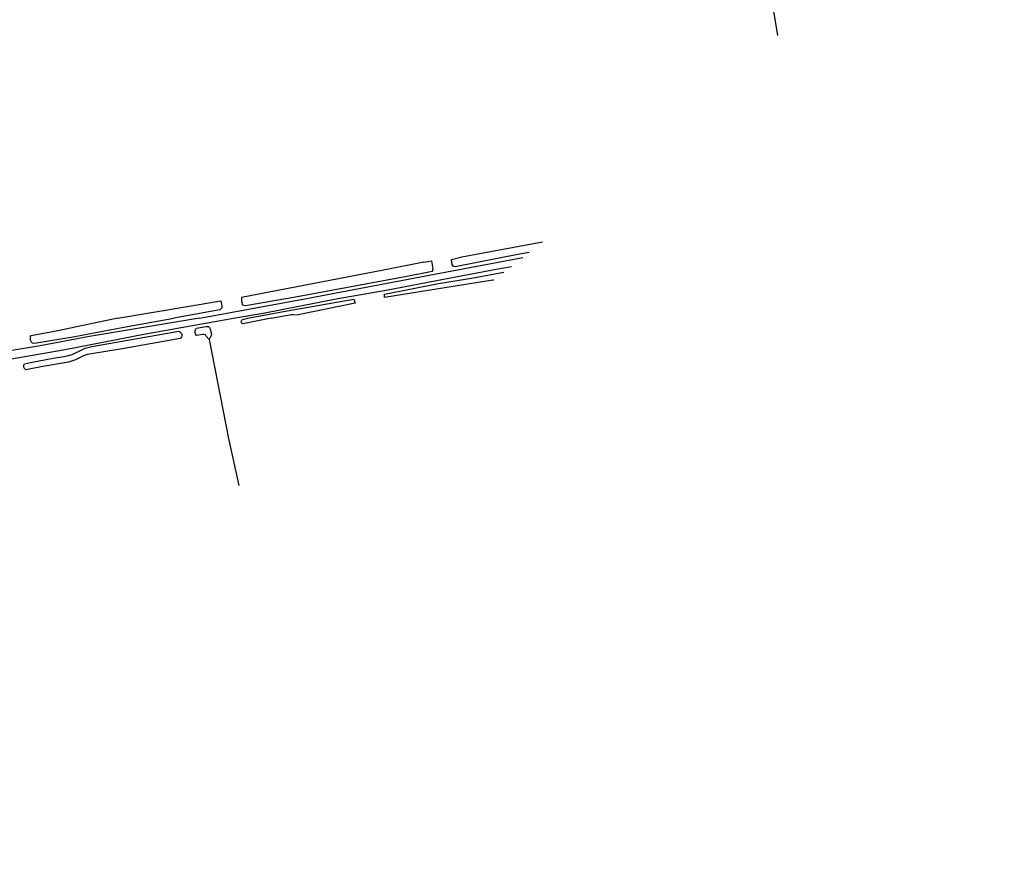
# Model space of a CAD drawing. Header units: metres. Extents: x 226218 to 240385, y 439369 to 449677.
# Tile 307 of 353: x 238164 to 238560, y 445780 to 446120. Entities that reach past the tile are written whole.
import ezdxf

# ---------------------------------------------------------------- set-up
doc = ezdxf.new("R2010")
doc.units = ezdxf.units.M
doc.header["$MEASUREMENT"] = 0
for name, color, linetype in [('INSTEEKSLOOT', 153, 'Continuous'), ('KANTVERH', 253, 'Continuous'), ('MIDSLTGREPPEL', 253, 'Continuous'), ('OVLIJNOBJ', 253, 'Continuous')]:
    doc.layers.add(name, color=color, linetype=linetype)

msp = doc.modelspace()

# ---------------------------------------------------------------- linework, layer by layer
at = {"layer": 'INSTEEKSLOOT'}
for p, q in [((238326.31, 446022.53), (238329.5, 446023.1)), ((238330.02, 446019.93), (238329.5, 446023.1)), ((238273.61, 446001.5), (238275.78, 446001.41)), ((238253.48, 445999.47), (238255.59, 446000)), ((238264.93, 446000), (238253.53, 445997.78)), ((238173.09, 445980.6), (238166.29, 445979.28))]:
    msp.add_line(p, q, dxfattribs=at)
for points in [[(238368.63, 446026.44), (238364.67, 446025.7), (238338.81, 446020.68), (238338.14, 446020.84), (238337.61, 446021.66), (238337.36, 446023.61), (238341.6, 446024.75), (238374.02, 446030.66)], [(238326.31, 446022.53), (238310.08, 446019.28), (238253, 446008.34), (238253.01, 446006.72), (238253.36, 446005.39), (238254.41, 446005.13), (238256.24, 446005.46), (238276.09, 446008.89), (238319.47, 446016.98), (238328.32, 446018.7), (238329.81, 446018.98), (238330.02, 446019.93)], [(238354.46, 446015.37), (238354.02, 446015.29), (238335.45, 446012.33), (238310.51, 446008.31), (238310.41, 446009.74), (238331.5, 446013.79), (238346.89, 446016.37), (238358.44, 446018.48)], [(238203.3, 446000), (238244.73, 446006.96), (238245.13, 446004.95), (238245.13, 446004.17), (238244.26, 446003.38), (238225.75, 446000)], [(238255.59, 446000), (238256.92, 446000.26), (238271.38, 446002.95), (238275.95, 446003.79), (238298.13, 446007.72), (238298.69, 446006.13), (238275.78, 446001.41)], [(238264.93, 446000), (238273.06, 446001.45), (238273.61, 446001.5)], [(238203.3, 446000), (238179.13, 445994.98), (238168.4, 445992.97), (238168.1, 445992.62), (238167.98, 445992.12), (238168.05, 445991.3), (238168.47, 445990.49), (238168.9, 445990.07), (238169.74, 445990.04), (238185.97, 445992.64), (238205.7, 445996.47), (238225.75, 446000)], [(238234.87, 445996.05), (238238.59, 445996.71), (238239.24, 445996.73), (238239.74, 445996.69), (238240.09, 445996.29), (238240.36, 445995.74), (238240.88, 445993.32), (238239.92, 445991.52), (238238.77, 445992.77), (238238.52, 445993.34), (238237.89, 445993.51), (238237.24, 445993.5), (238234.91, 445993.08)], [(238253.53, 445997.78), (238253.3, 445997.88), (238253.11, 445998.04), (238252.97, 445998.25), (238252.89, 445998.48), (238252.89, 445998.73), (238252.95, 445998.97), (238253.08, 445999.19), (238253.26, 445999.36), (238253.48, 445999.47)], [(238177.23, 445983.98), (238182.43, 445984.82), (238184.85, 445985.43), (238186, 445985.94), (238187.96, 445986.92), (238190.09, 445987.96), (238192.76, 445988.6), (238227.79, 445994.8)], [(238227.79, 445994.8), (238228.12, 445994.66), (238228.41, 445994.45), (238228.65, 445994.18), (238228.83, 445993.87), (238228.94, 445993.53), (238228.97, 445993.18), (238228.93, 445992.82), (238228.81, 445992.48), (238228.62, 445992.18), (238228.38, 445991.92)], [(238234.91, 445993.08), (238234.68, 445993.41), (238234.5, 445993.77), (238234.39, 445994.16), (238234.35, 445994.56), (238234.38, 445994.96), (238234.48, 445995.35), (238234.64, 445995.72), (238234.87, 445996.05)], [(238228.38, 445991.92), (238205.78, 445987.88), (238192.65, 445985.7), (238191.08, 445985.43), (238189.7, 445984.99), (238188.92, 445984.69), (238186.22, 445983.33), (238183.49, 445982.35), (238173.09, 445980.6)], [(238166.29, 445979.28), (238166.01, 445979.49), (238165.77, 445979.76), (238165.6, 445980.06), (238165.5, 445980.4), (238165.47, 445980.76), (238165.52, 445981.11), (238165.64, 445981.44), (238165.82, 445981.74)], [(238165.82, 445981.74), (238168.14, 445982.2), (238177.23, 445983.98)]]:
    msp.add_lwpolyline(points, dxfattribs=at)
at = {"layer": 'KANTVERH'}
for points in [[(238236.15, 446000), (238248.54, 446002.32), (238279.07, 446007.9), (238330.52, 446017.77), (238366.12, 446024.48)], [(238249.79, 446000), (238261.64, 446002.07), (238291.01, 446007.79), (238311.75, 446011.44), (238334.22, 446015.65), (238355.29, 446019.74), (238361.48, 446020.86)], [(238236.15, 446000), (238191.83, 445992.66), (238172.01, 445988.96), (238148.32, 445985.09), (238128.01, 445981.35), (238102.19, 445976.74), (238075.75, 445972.51), (238044.95, 445967.02), (238015.74, 445961.48), (238000, 445958.83)], [(238068.61, 445780.09), (238068.27, 445781.28), (238066.87, 445786.78), (238063.32, 445804.31), (238058.3, 445829.06), (238053.16, 445853.73), (238048, 445877.6), (238044.35, 445897.67), (238044.02, 445903.84), (238043.97, 445911.29), (238044.13, 445920.77), (238043.88, 445947.43), (238043.87, 445957.41), (238044.26, 445960.78), (238044.5, 445962.09), (238045.44, 445962.93), (238047.54, 445963.47), (238050.91, 445964.14), (238085.52, 445971), (238117.36, 445976.05), (238153.37, 445982.53), (238182.04, 445987.5), (238213.76, 445993.58), (238249.79, 446000)]]:
    msp.add_lwpolyline(points, dxfattribs=at)
at = {"layer": 'MIDSLTGREPPEL'}
msp.add_lwpolyline([(238239.92, 445991.52), (238247.81, 445951.66), (238251.94, 445932.78)], dxfattribs=at)
at = {"layer": 'OVLIJNOBJ'}
msp.add_lwpolyline([(238559.58, 446230.69), (238552.43, 446229.36), (238512.48, 446221.43), (238452.38, 446208.78), (238456.4, 446186.7), (238468.41, 446113.72)], dxfattribs=at)

doc.saveas('drawing.dxf')
